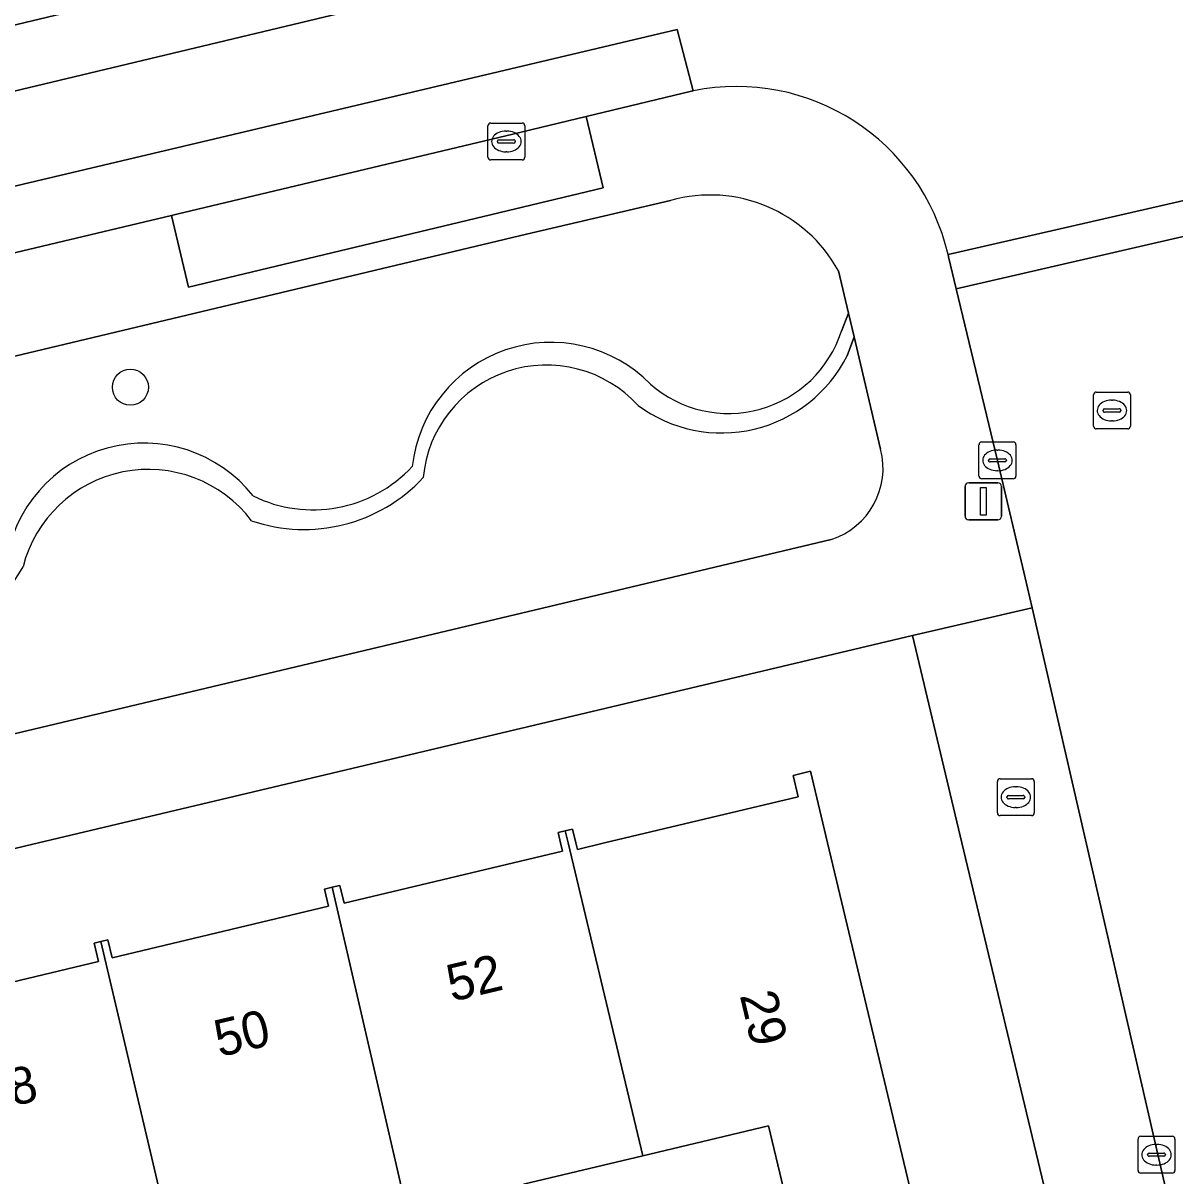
# Model space of a CAD drawing. Extents: x 162082 to 163401, y 388089 to 388636.
# Drawn here: x 163005.92 to 163037.18, y 388240.97 to 388272.24 of the extents above; entities that cross this region are included whole.
import ezdxf

# ---------------------------------------------------------------- set-up
doc = ezdxf.new("R2010")
doc.units = 0
for name, color, linetype in [('IMGEO_Boom', 7, 'Continuous'), ('IMGEO_Brandkraan', 7, 'Continuous'), ('IMGEO_Erf', 7, 'Continuous'), ('IMGEO_Groenvoorziening', 7, 'Continuous'), ('IMGEO_Haag', 7, 'Continuous'), ('IMGEO_Kolk', 7, 'Continuous'), ('IMGEO_Lichtmast', 7, 'Continuous'), ('IMGEO_Pand', 7, 'Continuous'), ('IMGEO_Pand_nummerreeks', 7, 'Continuous'), ('IMGEO_Parkeervlak_open', 7, 'Continuous'), ('IMGEO_Rijbaan_lokaal_gesloten', 7, 'Continuous'), ('IMGEO_Rijbaan_lokaal_open', 7, 'Continuous'), ('IMGEO_Rioolput', 7, 'Continuous'), ('IMGEO_Voetpad_open', 7, 'Continuous')]:
    doc.layers.add(name, color=color, linetype=linetype)

msp = doc.modelspace()

# ---------------------------------------------------------------- linework, layer by layer
at = {"layer": 'IMGEO_Boom'}
msp.add_circle((163008.835, 388262.358), 0.489, dxfattribs=at)
at = {"layer": 'IMGEO_Brandkraan'}
for p, q in [((163032.363, 388250.815), (163032.363, 388251.667)), ((163032.438, 388251.741), (163033.29, 388251.741)), ((163033.364, 388251.667), (163033.364, 388250.815)), ((163032.851, 388251.521), (163032.876, 388251.521)), ((163032.622, 388251.235), (163032.622, 388251.247)), ((163033.06, 388251.198), (163032.662, 388251.198)), ((163032.665, 388251.284), (163033.063, 388251.284)), ((163033.106, 388251.247), (163033.106, 388251.235)), ((163033.29, 388250.741), (163032.438, 388250.741)), ((163032.874, 388250.961), (163032.849, 388250.961))]:
    msp.add_line(p, q, dxfattribs=at)
for points in [[(163032.363, 388250.815), (163032.363, 388251.667)], [(163032.438, 388251.741), (163033.29, 388251.741)], [(163033.364, 388251.667), (163033.364, 388250.815)], [(163033.29, 388250.741), (163032.438, 388250.741)]]:
    msp.add_lwpolyline(points, dxfattribs=at)
for centre, radius, start, end in [((163032.44, 388251.665), 0.0765, 91.552, 178.448), ((163032.44, 388251.665), 0.0765, 91.552, 178.448), ((163033.288, 388251.665), 0.0765, 1.552, 88.448), ((163033.288, 388251.665), 0.0765, 1.552, 88.448), ((163032.662, 388251.244), 0.0403, 85.8775, 175.7526), ((163032.659, 388251.234), 0.0366, 178.938, 274.7102), ((163033.063, 388251.241), 0.043, 264.8664, 352.4533), ((163033.067, 388251.246), 0.0386, 1.7309, 96.639), ((163032.44, 388250.817), 0.0765, 181.552, 268.448), ((163032.44, 388250.817), 0.0765, 181.552, 268.448), ((163033.288, 388250.817), 0.0765, 271.552, 358.448), ((163033.288, 388250.817), 0.0765, 271.552, 358.448)]:
    msp.add_arc(centre, radius, start, end, dxfattribs=at)
for centre, major_axis, ratio, start_param, end_param in [((163032.85, 388251.241), (-0.387, 0.002), 0.722429, 4.712389, 7.853982), ((163032.875, 388251.241), (-0.39, 0.002), 0.717154, 1.570796, 4.712389)]:
    msp.add_ellipse(centre, major_axis=major_axis, ratio=ratio, start_param=start_param, end_param=end_param, dxfattribs=at)
at = {"layer": 'IMGEO_Erf'}
for points in [[(163035.741, 388231.88), (163031.402, 388250), (163030.055, 388255.625), (163006.344, 388250), (163000, 388248.495)], [(163001.951, 388245.343), (163007.971, 388246.779), (163007.851, 388247.281), (163008.035, 388247.325), (163008.222, 388247.369), (163008.338, 388246.884), (163014.215, 388248.285), (163014.105, 388248.747), (163014.312, 388248.796), (163014.52, 388248.846), (163014.636, 388248.361), (163020.562, 388249.774), (163020.508, 388250), (163020.441, 388250.281), (163020.638, 388250.328), (163020.837, 388250.375), (163020.927, 388250), (163020.969, 388249.825), (163021.703, 388250), (163026.956, 388251.252), (163026.818, 388251.832), (163027.291, 388251.945), (163027.755, 388250), (163030.21, 388239.704)], [(163026.963, 388238.93), (163026.152, 388242.328), (163022.742, 388241.515), (163019.506, 388240.744)]]:
    msp.add_lwpolyline(points, dxfattribs=at)
at = {"layer": 'IMGEO_Groenvoorziening'}
for points in [[(163023.493, 388267.421), (163019.583, 388266.507), (163001.557, 388262.213), (163001.699, 388261.631), (162985.767, 388257.851), (162986.413, 388255.159), (162986.769, 388255.28), (162986.623, 388255.791)], [(163028.131, 388263.881), (163028.322, 388264.364), (163028.047, 388265.513)], [(163028.29, 388263.215), (163028.472, 388263.727), (163028.322, 388264.364), (163028.131, 388263.881)], [(163028.472, 388263.727), (163028.29, 388263.215)], [(163029.195, 388260.675), (163028.472, 388263.727)], [(162989.812, 388249.184), (163027.856, 388258.227)]]:
    msp.add_lwpolyline(points, dxfattribs=at)
for centre, radius, start, end in [((163024.576, 388263.617), 3.955, 28.6459, 105.8894), ((163025.067, 388264.866), 3.218, 228.8688, 342.176), ((163025.067, 388264.866), 3.218, 228.8688, 342.176), ((163020.248, 388259.79), 3.786, 44.468, 173.5942), ((163020.248, 388259.79), 3.786, 44.468, 173.5942), ((163024.88, 388264.94), 3.822, 233.5981, 333.1696), ((163024.88, 388264.94), 3.822, 233.5981, 333.1696), ((163020.128, 388259.601), 3.36, 42.325, 174.7805), ((163020.128, 388259.601), 3.36, 42.325, 174.7805), ((163009.203, 388257.064), 3.78, 38.4218, 172.2921), ((163009.203, 388257.064), 3.78, 38.4218, 172.2921), ((163027.222, 388260.164), 2.038, 288.1172, 14.5275), ((163009.325, 388256.617), 3.512, 37.106, 165.6631), ((163009.325, 388256.617), 3.512, 37.106, 165.6631), ((163013.79, 388262.702), 3.669, 243.689, 317.2635), ((163013.79, 388262.702), 3.669, 243.689, 317.2635), ((163013.547, 388262.924), 4.423, 251.2553, 316.9851), ((163013.547, 388262.924), 4.423, 251.2553, 316.9851), ((163002.878, 388259.128), 3.459, 217.0074, 331.6783), ((163002.878, 388259.128), 3.459, 217.0074, 331.6783)]:
    msp.add_arc(centre, radius, start, end, dxfattribs=at)
at = {"layer": 'IMGEO_Haag'}
msp.add_lwpolyline([(163028.29, 388263.215), (163028.472, 388263.727), (163028.322, 388264.364), (163028.131, 388263.881)], dxfattribs=at)
for centre, radius, start, end in [((163025.067, 388264.866), 3.218, 228.8688, 342.176), ((163020.248, 388259.79), 3.786, 44.468, 173.5942), ((163024.88, 388264.94), 3.822, 233.5981, 333.1696), ((163020.128, 388259.601), 3.36, 42.325, 174.7805), ((163009.203, 388257.064), 3.78, 38.4218, 172.2921), ((163009.325, 388256.617), 3.512, 37.106, 165.6631), ((163013.79, 388262.702), 3.669, 243.689, 317.2635), ((163013.547, 388262.924), 4.423, 251.2553, 316.9851), ((163002.878, 388259.128), 3.459, 217.0074, 331.6783)]:
    msp.add_arc(centre, radius, start, end, dxfattribs=at)
at = {"layer": 'IMGEO_Kolk'}
for p, q in [((163018.538, 388268.599), (163018.538, 388269.451)), ((163018.613, 388269.525), (163019.465, 388269.525)), ((163019.539, 388269.451), (163019.539, 388268.599)), ((163019.026, 388269.305), (163019.051, 388269.305)), ((163018.797, 388269.019), (163018.797, 388269.031)), ((163019.235, 388268.982), (163018.837, 388268.982)), ((163018.84, 388269.068), (163019.238, 388269.068)), ((163019.281, 388269.031), (163019.281, 388269.019)), ((163019.465, 388268.525), (163018.613, 388268.525)), ((163019.049, 388268.745), (163019.024, 388268.745)), ((163031.864, 388259.949), (163031.864, 388260.801)), ((163031.939, 388260.875), (163032.791, 388260.875)), ((163032.865, 388260.801), (163032.865, 388259.949)), ((163032.123, 388260.369), (163032.123, 388260.381)), ((163032.166, 388260.418), (163032.564, 388260.418)), ((163032.352, 388260.655), (163032.377, 388260.655)), ((163032.607, 388260.381), (163032.607, 388260.369)), ((163032.561, 388260.332), (163032.163, 388260.332)), ((163032.375, 388260.095), (163032.35, 388260.095)), ((163032.791, 388259.875), (163031.939, 388259.875)), ((163036.18, 388241.116), (163036.18, 388241.968)), ((163036.255, 388242.042), (163037.107, 388242.042)), ((163037.181, 388241.968), (163037.181, 388241.116)), ((163036.668, 388241.822), (163036.693, 388241.822)), ((163036.439, 388241.536), (163036.439, 388241.548)), ((163036.877, 388241.499), (163036.479, 388241.499)), ((163036.482, 388241.585), (163036.88, 388241.585)), ((163036.923, 388241.548), (163036.923, 388241.536)), ((163037.107, 388241.042), (163036.255, 388241.042)), ((163036.691, 388241.262), (163036.666, 388241.262))]:
    msp.add_line(p, q, dxfattribs=at)
for points in [[(163018.538, 388268.599), (163018.538, 388269.451)], [(163018.613, 388269.525), (163019.465, 388269.525)], [(163019.539, 388269.451), (163019.539, 388268.599)], [(163019.465, 388268.525), (163018.613, 388268.525)], [(163031.864, 388259.949), (163031.864, 388260.801)], [(163031.939, 388260.875), (163032.791, 388260.875)], [(163032.865, 388260.801), (163032.865, 388259.949)], [(163032.791, 388259.875), (163031.939, 388259.875)], [(163036.18, 388241.116), (163036.18, 388241.968)], [(163036.255, 388242.042), (163037.107, 388242.042)], [(163037.181, 388241.968), (163037.181, 388241.116)], [(163037.107, 388241.042), (163036.255, 388241.042)]]:
    msp.add_lwpolyline(points, dxfattribs=at)
for centre, radius, start, end in [((163018.615, 388269.449), 0.0765, 91.552, 178.448), ((163018.615, 388269.449), 0.0765, 91.552, 178.448), ((163019.463, 388269.449), 0.0765, 1.552, 88.448), ((163019.463, 388269.449), 0.0765, 1.552, 88.448), ((163018.837, 388269.028), 0.0403, 85.8775, 175.7526), ((163018.834, 388269.018), 0.0366, 178.938, 274.7102), ((163019.238, 388269.025), 0.043, 264.8664, 352.4533), ((163019.242, 388269.03), 0.0386, 1.7309, 96.639), ((163018.615, 388268.601), 0.0765, 181.552, 268.448), ((163018.615, 388268.601), 0.0765, 181.552, 268.448), ((163019.463, 388268.601), 0.0765, 271.552, 358.448), ((163019.463, 388268.601), 0.0765, 271.552, 358.448), ((163031.941, 388260.799), 0.0765, 91.552, 178.448), ((163031.941, 388260.799), 0.0765, 91.552, 178.448), ((163032.789, 388260.799), 0.0765, 1.552, 88.448), ((163032.789, 388260.799), 0.0765, 1.552, 88.448), ((163032.163, 388260.378), 0.0403, 85.8775, 175.7526), ((163032.568, 388260.38), 0.0386, 1.7309, 96.639), ((163032.16, 388260.368), 0.0366, 178.938, 274.7102), ((163032.564, 388260.375), 0.043, 264.8664, 352.4533), ((163031.941, 388259.951), 0.0765, 181.552, 268.448), ((163031.941, 388259.951), 0.0765, 181.552, 268.448), ((163032.789, 388259.951), 0.0765, 271.552, 358.448), ((163032.789, 388259.951), 0.0765, 271.552, 358.448), ((163036.257, 388241.966), 0.0765, 91.552, 178.448), ((163036.257, 388241.966), 0.0765, 91.552, 178.448), ((163037.105, 388241.966), 0.0765, 1.552, 88.448), ((163037.105, 388241.966), 0.0765, 1.552, 88.448), ((163036.479, 388241.545), 0.0403, 85.8775, 175.7526), ((163036.476, 388241.535), 0.0366, 178.938, 274.7102), ((163036.88, 388241.542), 0.043, 264.8664, 352.4533), ((163036.884, 388241.547), 0.0386, 1.7309, 96.639), ((163036.257, 388241.118), 0.0765, 181.552, 268.448), ((163036.257, 388241.118), 0.0765, 181.552, 268.448), ((163037.105, 388241.118), 0.0765, 271.552, 358.448), ((163037.105, 388241.118), 0.0765, 271.552, 358.448)]:
    msp.add_arc(centre, radius, start, end, dxfattribs=at)
for centre, major_axis, ratio, start_param, end_param in [((163019.025, 388269.025), (-0.387, 0.002), 0.722429, 4.712389, 7.853982), ((163019.05, 388269.025), (-0.39, 0.002), 0.717154, 1.570796, 4.712389), ((163032.351, 388260.375), (-0.387, 0.002), 0.722429, 4.712389, 7.853982), ((163032.376, 388260.375), (-0.39, 0.002), 0.717154, 1.570796, 4.712389), ((163036.667, 388241.542), (-0.387, 0.002), 0.722429, 4.712389, 7.853982), ((163036.692, 388241.542), (-0.39, 0.002), 0.717154, 1.570796, 4.712389)]:
    msp.add_ellipse(centre, major_axis=major_axis, ratio=ratio, start_param=start_param, end_param=end_param, dxfattribs=at)
at = {"layer": 'IMGEO_Lichtmast'}
for p, q in [((163031.585, 388259.764), (163032.375, 388259.764)), ((163032.375, 388259.764), (163031.585, 388259.764)), ((163031.485, 388258.864), (163031.485, 388259.664)), ((163031.485, 388259.664), (163031.485, 388258.864)), ((163032.475, 388259.664), (163032.475, 388258.864)), ((163032.475, 388258.864), (163032.475, 388259.664)), ((163032.375, 388258.764), (163031.585, 388258.764)), ((163031.585, 388258.764), (163032.375, 388258.764))]:
    msp.add_line(p, q, dxfattribs=at)
msp.add_lwpolyline([(163031.905, 388259.639), (163032.055, 388259.639), (163032.055, 388258.889), (163031.905, 388258.889), (163031.905, 388259.639)], dxfattribs=at)
for centre, start, end in [((163031.585, 388259.664), 90, 180), ((163031.585, 388259.664), 90, 180), ((163032.375, 388259.664), 0, 90), ((163032.375, 388259.664), 360, 90), ((163031.585, 388258.864), 180, 270), ((163031.585, 388258.864), 180, 270), ((163032.375, 388258.864), 270, 0), ((163032.375, 388258.864), 270, 0)]:
    msp.add_arc(centre, 0.1, start, end, dxfattribs=at)
at = {"layer": 'IMGEO_Pand'}
for points in [[(163020.638, 388250.328), (163020.716, 388250), (163022.742, 388241.515), (163026.152, 388242.328), (163026.963, 388238.93), (163030.21, 388239.704), (163027.755, 388250), (163027.291, 388251.945), (163026.818, 388251.832), (163026.956, 388251.252), (163021.703, 388250), (163020.969, 388249.825), (163020.927, 388250), (163020.837, 388250.375)], [(163014.312, 388248.796), (163016.345, 388239.988), (163016.628, 388238.797), (163019.791, 388239.551), (163019.506, 388240.744), (163022.742, 388241.515), (163020.716, 388250), (163020.638, 388250.328), (163020.441, 388250.281), (163020.508, 388250), (163020.562, 388249.774), (163014.636, 388248.361), (163014.52, 388248.846)], [(163014.312, 388248.796), (163014.105, 388248.747), (163014.215, 388248.285), (163008.338, 388246.884), (163008.222, 388247.369), (163008.035, 388247.325), (163010.101, 388238.53), (163010.391, 388237.314), (163013.479, 388238.05), (163013.196, 388239.237), (163016.345, 388239.988)], [(163003.726, 388236.972), (163004.013, 388235.771), (163007.098, 388236.507), (163006.803, 388237.744), (163010.101, 388238.53), (163008.035, 388247.325), (163007.851, 388247.281), (163007.971, 388246.779), (163001.951, 388245.343), (163001.822, 388245.885), (163001.695, 388245.855)]]:
    msp.add_lwpolyline(points, close=True, dxfattribs=at)
at = {"layer": 'IMGEO_Parkeervlak_open'}
msp.add_lwpolyline([(163021.203, 388269.704), (163019.212, 388269.227), (163010.095, 388267.049), (163009.956, 388267.016), (163010.417, 388265.07), (163021.663, 388267.767)], close=True, dxfattribs=at)
at = {"layer": 'IMGEO_Rijbaan_lokaal_gesloten'}
for points in [[(163042.019, 388274.683), (163044.074, 388275.176), (163042.673, 388281.006), (163034.915, 388279.158), (163028.478, 388277.62), (163027.271, 388277.332), (163022.672, 388276.234), (163023.09, 388274.56), (162971.872, 388262.319), (162971.492, 388264.011), (162971.268, 388263.958)], [(162950.712, 388259.07), (162947.83, 388258.381), (162941.305, 388256.821), (162942.66, 388251.004), (162944.548, 388251.451), (162946.007, 388251.799), (162949.926, 388252.732), (162954.592, 388253.843), (162972.884, 388258.2), (162972.452, 388259.959), (163023.671, 388272.065)], [(163023.671, 388272.065), (163024.112, 388270.399)], [(163031.024, 388265.961), (163037.741, 388267.499), (163037.705, 388267.654)]]:
    msp.add_lwpolyline(points, dxfattribs=at)
for points in [[(163022.672, 388276.234), (163013.024, 388273.93), (163008.218, 388272.782), (162971.492, 388264.011), (162971.872, 388262.319), (163023.09, 388274.56)], [(163009.956, 388267.016), (163010.095, 388267.049), (163019.212, 388269.227), (163021.203, 388269.704), (163024.061, 388270.388), (163024.112, 388270.399), (163023.671, 388272.065), (162972.452, 388259.959), (162972.884, 388258.2), (162996.44, 388263.811), (162996.51, 388263.828)]]:
    msp.add_lwpolyline(points, close=True, dxfattribs=at)
msp.add_arc((163025.283, 388264.621), 5.895, 13.1372, 101.4561, dxfattribs=at)
at = {"layer": 'IMGEO_Rijbaan_lokaal_open'}
msp.add_lwpolyline([(163037.952, 388266.575), (163037.741, 388267.499), (163031.024, 388265.961), (163031.039, 388265.894), (163031.248, 388265.028)], close=True, dxfattribs=at)
msp.add_lwpolyline([(163074.372, 388113.132), (163074.216, 388113.79), (163072.028, 388123.037), (163062.831, 388161.898), (163061.265, 388168.514), (163055.571, 388192.572), (163054.713, 388196.199), (163046.841, 388228.85), (163044.982, 388236.475), (163039.991, 388257.973), (163039.484, 388260.157), (163038.988, 388262.079), (163038.045, 388266.167), (163037.952, 388266.575), (163031.248, 388265.028), (163032.365, 388260.375), (163033.118, 388257.186), (163033.304, 388256.379), (163038.037, 388235.809), (163040.03, 388227.39), (163052.663, 388174.652), (163053.751, 388170.144), (163065.358, 388121.308), (163065.569, 388120.418)], dxfattribs=at)
at = {"layer": 'IMGEO_Rioolput'}
for p, q in [((163034.972, 388261.301), (163034.972, 388262.153)), ((163035.047, 388262.227), (163035.899, 388262.227)), ((163035.46, 388262.007), (163035.485, 388262.007)), ((163035.973, 388262.153), (163035.973, 388261.301)), ((163035.231, 388261.721), (163035.231, 388261.733)), ((163035.669, 388261.684), (163035.271, 388261.684)), ((163035.274, 388261.77), (163035.672, 388261.77)), ((163035.715, 388261.733), (163035.715, 388261.721)), ((163035.483, 388261.447), (163035.458, 388261.447)), ((163035.899, 388261.227), (163035.047, 388261.227))]:
    msp.add_line(p, q, dxfattribs=at)
for points in [[(163034.972, 388261.301), (163034.972, 388262.153)], [(163035.047, 388262.227), (163035.899, 388262.227)], [(163035.973, 388262.153), (163035.973, 388261.301)], [(163035.899, 388261.227), (163035.047, 388261.227)]]:
    msp.add_lwpolyline(points, dxfattribs=at)
for centre, radius, start, end in [((163035.049, 388262.151), 0.0765, 91.552, 178.448), ((163035.049, 388262.151), 0.0765, 91.552, 178.448), ((163035.897, 388262.151), 0.0765, 1.552, 88.448), ((163035.897, 388262.151), 0.0765, 1.552, 88.448), ((163035.271, 388261.73), 0.0403, 85.8775, 175.7526), ((163035.268, 388261.72), 0.0366, 178.938, 274.7102), ((163035.672, 388261.727), 0.043, 264.8664, 352.4533), ((163035.676, 388261.732), 0.0386, 1.7309, 96.639), ((163035.049, 388261.303), 0.0765, 181.552, 268.448), ((163035.049, 388261.303), 0.0765, 181.552, 268.448), ((163035.897, 388261.303), 0.0765, 271.552, 358.448), ((163035.897, 388261.303), 0.0765, 271.552, 358.448)]:
    msp.add_arc(centre, radius, start, end, dxfattribs=at)
for centre, major_axis, ratio, start_param, end_param in [((163035.459, 388261.727), (-0.387, 0.002), 0.722429, 4.712389, 7.853982), ((163035.484, 388261.727), (-0.39, 0.002), 0.717154, 1.570796, 4.712389)]:
    msp.add_ellipse(centre, major_axis=major_axis, ratio=ratio, start_param=start_param, end_param=end_param, dxfattribs=at)
at = {"layer": 'IMGEO_Voetpad_open'}
for points in [[(162971.268, 388263.958), (162971.492, 388264.011), (163008.218, 388272.782), (163007.922, 388274.103), (163012.723, 388275.265), (163012.611, 388275.762), (163026.832, 388279.172), (163026.956, 388278.653), (163028.158, 388278.94), (163034.6, 388280.484), (163034.48, 388280.986), (163041.524, 388282.675), (163048.255, 388284.284)], [(163024.112, 388270.399), (163024.061, 388270.388), (163021.203, 388269.704), (163021.663, 388267.767), (163010.417, 388265.07), (163009.956, 388267.016), (162996.51, 388263.828), (162996.971, 388261.896), (162955.043, 388251.888), (162954.592, 388253.843), (162949.926, 388252.732), (162946.007, 388251.799), (162944.548, 388251.451), (162942.66, 388251.004), (162942.603, 388250.991), (162942.55, 388250.976), (162942.475, 388250.95)], [(162987.528, 388250.508), (162986.413, 388255.159), (162985.767, 388257.851), (163001.699, 388261.631), (163001.557, 388262.213), (163019.583, 388266.507), (163023.493, 388267.421)], [(162986.815, 388245.36), (162988.107, 388245.667), (163000, 388248.495), (163006.344, 388250), (163030.055, 388255.625), (163033.304, 388256.379), (163033.118, 388257.186), (163032.365, 388260.375), (163031.248, 388265.028), (163031.039, 388265.894), (163031.024, 388265.961)], [(163028.047, 388265.513), (163028.322, 388264.364), (163028.472, 388263.727), (163029.195, 388260.675)], [(163027.856, 388258.227), (162989.812, 388249.184)]]:
    msp.add_lwpolyline(points, dxfattribs=at)
msp.add_lwpolyline([(163033.304, 388256.379), (163030.055, 388255.625), (163031.402, 388250), (163035.741, 388231.88), (163036.642, 388228.13), (163041.487, 388207.921), (163041.755, 388206.803), (163049.671, 388173.781), (163050.593, 388170.008), (163062.369, 388120.565), (163065.358, 388121.308), (163053.751, 388170.144), (163053.263, 388170.036), (163052.175, 388174.544), (163052.663, 388174.652), (163040.03, 388227.39), (163039.56, 388227.285), (163037.636, 388235.719), (163038.037, 388235.809)], close=True, dxfattribs=at)
for centre, radius, start, end in [((163025.283, 388264.621), 5.895, 13.1372, 101.4561), ((163024.576, 388263.617), 3.955, 28.6459, 105.8894), ((163027.222, 388260.164), 2.038, 288.1172, 14.5275)]:
    msp.add_arc(centre, radius, start, end, dxfattribs=at)

# ---------------------------------------------------------------- texts
at = {"layer": 'IMGEO_Pand_nummerreeks'}
for s, rotation, p in [('52', 13.3923, (163017.556, 388245.686)), ('29', 283.4123, (163025.369, 388245.867)), ('50', 13.3923, (163011.249, 388244.185)), ('48', 13.3923, (163004.936, 388242.682))]:
    msp.add_text(s, height=1, rotation=rotation, dxfattribs=at).set_placement(p)

doc.saveas('drawing.dxf')
